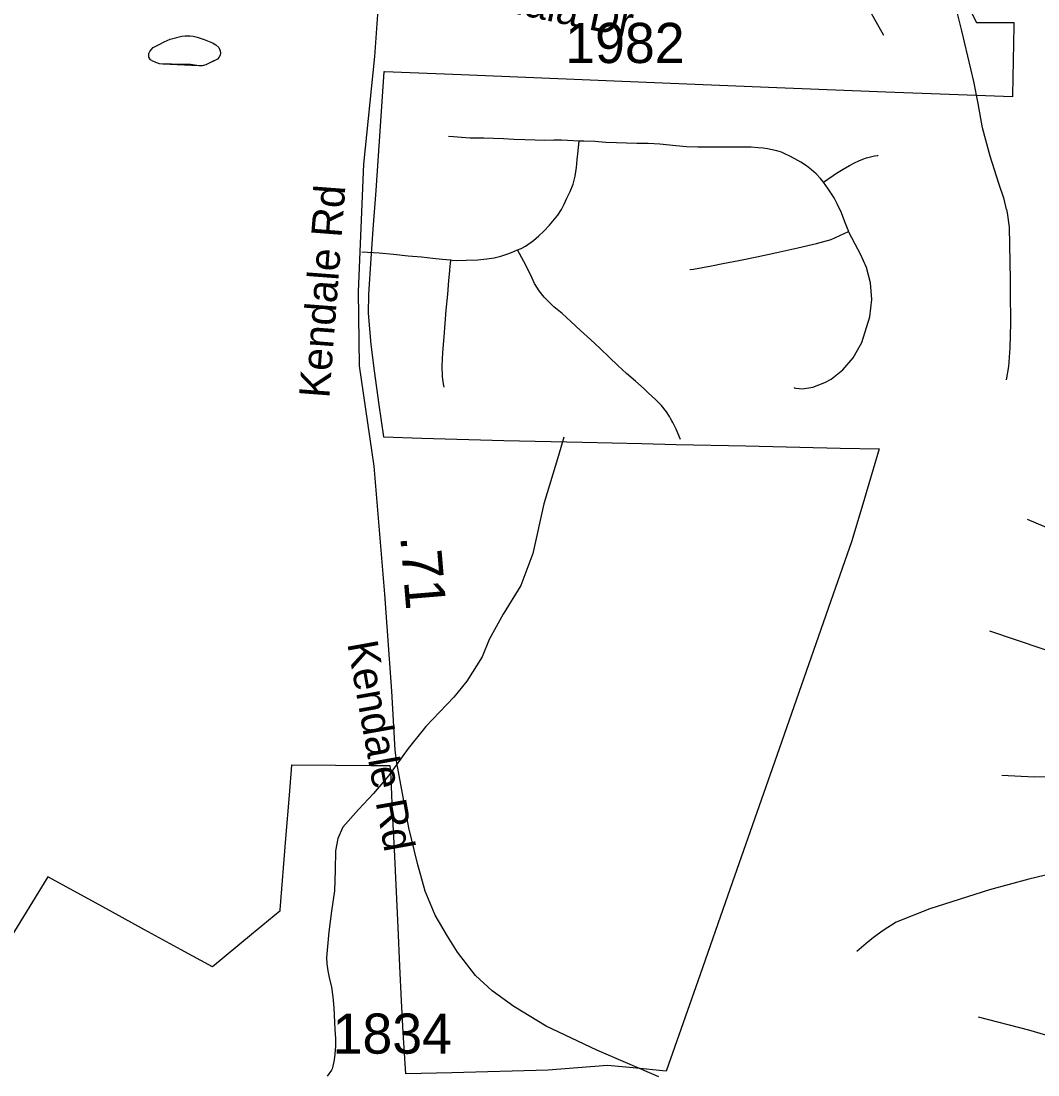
# Model space of a CAD drawing. Extents: x 1662474 to 1856135, y 779280 to 917889.
# Drawn here: x 1701833 to 1705001, y 836044 to 839326 of the extents above; entities that cross this region are included whole.
import ezdxf

# ---------------------------------------------------------------- set-up
doc = ezdxf.new("R2010")
doc.units = 0
for name, color, linetype in [('Exist Boundary Political City Limit New', 7, 'Continuous'), ('Exist Hydrographic Misc Water Feature', 7, 'Continuous'), ('Exist Road Non-System Type 51', 7, 'Continuous'), ('Exist Road Secondary Mileage Hundredths English Label', 7, 'Continuous'), ('Exist Road Secondary Type 51 Attributed', 7, 'Continuous'), ('Exist Road Secondary Type 51 Label', 7, 'Continuous'), ('Exist Road Secondary Type 51 Number Label', 7, 'Continuous'), ('Map Preparation Boundary City Limit Buffer Line', 7, 'Continuous')]:
    doc.layers.add(name, color=color, linetype=linetype)

msp = doc.modelspace()

# ---------------------------------------------------------------- linework, layer by layer
at = {"layer": 'Exist Boundary Political City Limit New'}
for points in [[(1704642.4, 839651.9), (1704809.9, 839321.4), (1704821.9, 839321.5), (1704925.8, 839321.8), (1704925.6, 839311.4), (1704921.9, 839095.6), (1704921.8, 839089.6), (1704526.8, 839104.6), (1704161.8, 839119.4), (1703830.9, 839132.8), (1703204.5, 839158.2), (1702964.8, 839167.9), (1702963.4, 839167.9), (1702938.2, 838798.3), (1702929, 838677.4), (1702922.1, 838586.8), (1702914.9, 838474.6), (1702914.6, 838416.4), (1702922.6, 838318.5), (1702932.4, 838236.2), (1702946.9, 838130.4), (1702961.9, 838030.6), (1703080.9, 838027.1), (1703337.2, 838019.7)], [(1703337.2, 838019.7), (1703581.5, 838014.2), (1703766.6, 838010.1), (1703874.1, 838007.6), (1704091.1, 838002.8), (1704385.2, 837996.1), (1704505.8, 837993.4), (1704460, 837838.9), (1704421, 837707.1), (1704347.4, 837496.6), (1704187.4, 837039.1), (1704034.9, 836603.2), (1703948.5, 836356.5), (1703843, 836055.6), (1703739.6, 836065.6), (1703660.1, 836073.2), (1703474.9, 836058.3), (1703174.9, 836050.7), (1703031.1, 836046.9), (1703023.1, 836176.2), (1703017.9, 836274.1), (1703012.8, 836382), (1703007.1, 836503.1), (1703002, 836614.1), (1702995.9, 836745.4), (1702990.4, 836862.8), (1702986.6, 836941.9), (1702984.5, 836987.3), (1702983.1, 837006), (1702922, 837006.5), (1702812.1, 837007.4), (1702676.5, 837008.5), (1702675.1, 837008.5), (1702667.6, 836915.1), (1702656.8, 836780.4), (1702638.9, 836558.1), (1702638.5, 836553.4), (1702550.6, 836480.7), (1702429.2, 836380.1), (1702331.2, 836433.3), (1702217.5, 836495.6), (1702077.8, 836572.2), (1701916.2, 836660.7), (1701792.1, 836459.2)]]:
    msp.add_lwpolyline(points, dxfattribs=at)
at = {"layer": 'Exist Hydrographic Misc Water Feature'}
for points in [[(1704902.8, 838738.8), (1704895.2, 838770.9), (1704879.4, 838820.4), (1704851.9, 838904.7), (1704828.3, 838993.1), (1704814.7, 839069.6), (1704801.1, 839137.2), (1704763.7, 839295.5), (1704746.3, 839365.6), (1704730.3, 839429.9), (1704683, 839542.5), (1704639.6, 839615.6)], [(1702296.9, 839269.4), (1702333.2, 839278.5), (1702343.6, 839279.9), (1702358.2, 839279.6), (1702369.4, 839278.5), (1702381, 839275.9), (1702403, 839268), (1702429.1, 839257.7), (1702439.1, 839251.7), (1702448.9, 839243.3), (1702452.8, 839233.4), (1702453.9, 839226), (1702452.8, 839219.4), (1702449.3, 839212.1), (1702444.6, 839207.3), (1702424.6, 839197.8), (1702408.5, 839190), (1702397.1, 839186.1), (1702387, 839186.3), (1702360.4, 839190.1), (1702316.6, 839190.2), (1702286.4, 839192.5), (1702274.1, 839191.9), (1702264.5, 839192.9), (1702252.5, 839197.2), (1702243.6, 839200.7), (1702236.4, 839205), (1702230.6, 839213.3), (1702230.6, 839224.8), (1702233.5, 839231.3), (1702236.9, 839235.3), (1702244.8, 839243.4), (1702262.7, 839252.9), (1702278.1, 839260.7), (1702296.9, 839269.4)], [(1702296.9, 839269.4), (1702333.2, 839278.5), (1702343.6, 839279.9), (1702358.2, 839279.6), (1702369.4, 839278.5), (1702381, 839275.9), (1702403, 839268), (1702429.1, 839257.7), (1702439.1, 839251.7), (1702448.9, 839243.3), (1702452.8, 839233.4), (1702453.9, 839226), (1702452.8, 839219.4), (1702449.3, 839212.1), (1702444.6, 839207.3), (1702408.5, 839190), (1702397.1, 839186.1), (1702387, 839186.3), (1702274.1, 839191.9), (1702264.5, 839192.9), (1702252.5, 839197.2), (1702243.6, 839200.7), (1702236.4, 839205), (1702230.6, 839213.3), (1702230.6, 839224.8), (1702233.5, 839231.3), (1702236.9, 839235.3), (1702244.8, 839243.4), (1702262.7, 839252.9), (1702278.1, 839260.7), (1702296.9, 839269.4)], [(1704902.8, 838738.8), (1704905, 838728.8), (1704911, 838684.4), (1704912.6, 838628.6), (1704914, 838520.2), (1704913.9, 838482.5)], [(1704913.9, 838482.5), (1704915.2, 838384.8), (1704912.8, 838308.5), (1704908.7, 838250.4), (1704901.9, 838208.6)], [(1703523.9, 838029.9), (1703507.1, 837972.8), (1703461.2, 837822.8), (1703427.3, 837667.5), (1703389.8, 837568.1), (1703334.5, 837479), (1703291.6, 837399.4), (1703268.9, 837345.8), (1703221.8, 837270.5), (1703181.2, 837220.4), (1703094, 837129.4), (1703039.1, 837060.7), (1702977.7, 836975.1), (1702931.2, 836920.2), (1702884.5, 836870.3), (1702835.6, 836815.5), (1702819.4, 836779.7), (1702812.8, 836741.2), (1702811.8, 836681.3), (1702809.2, 836617.4), (1702800.2, 836553.5), (1702791.3, 836489.7), (1702784.3, 836409.5), (1702785.4, 836389.8), (1702788.8, 836367.5), (1702792.6, 836346.9), (1702800.2, 836317.2), (1702803.8, 836286.8), (1702807.5, 836253), (1702810.8, 836184.9), (1702812.3, 836157), (1702812.2, 836134.8), (1702810, 836108.6), (1702807.8, 836090.6), (1702803.6, 836071), (1702801.5, 836062.8), (1702799.5, 836058.7), (1702786.6, 836040.1)], [(1705891.4, 837067.6), (1705843.4, 837045.6), (1705791.2, 837017.9), (1705763, 837002), (1705670.5, 836916.1), (1705644.3, 836892), (1705616.4, 836872.9), (1705534.1, 836835.2), (1705475.8, 836815), (1705385.5, 836781.6), (1705305.2, 836747.9), (1705283.3, 836733.6), (1705247, 836720.4), (1705148.8, 836694.5), (1705086.8, 836681), (1705020.5, 836665.1), (1704972.3, 836653), (1704850, 836620.2), (1704663.6, 836560.8), (1704559.1, 836519.4), (1704518.9, 836493.2), (1704489, 836471.6), (1704465.8, 836453.1), (1704437.1, 836428.4)]]:
    msp.add_lwpolyline(points, dxfattribs=at)
at = {"layer": 'Exist Road Non-System Type 51'}
msp.add_line((1704966.9, 837774.9), (1705428.5, 837576.2), dxfattribs=at)
for points in [[(1703571.2, 838951.7), (1703535.4, 838953.5), (1703517, 838954.6), (1703492.6, 838954.9), (1703463.9, 838954.1), (1703434.6, 838954.6), (1703402.2, 838955.7), (1703368.4, 838957.2), (1703335.4, 838958.8), (1703304.4, 838959.9), (1703275, 838960.9), (1703260.5, 838961.4), (1703232.4, 838961.7), (1703205.1, 838962.8), (1703180.2, 838964.9), (1703164.8, 838966.4)], [(1703378.9, 838612.9), (1703390.4, 838617.9), (1703403.9, 838625.2), (1703429.6, 838643), (1703445.6, 838656.9), (1703461.6, 838671.9), (1703479.6, 838689.8), (1703504.9, 838721), (1703516.1, 838739.1), (1703524.4, 838755.4), (1703533, 838774), (1703543.8, 838795.2), (1703552.6, 838818.4), (1703558.6, 838842.8), (1703562.9, 838869.9), (1703565.8, 838894.8), (1703567.6, 838912.6), (1703571.2, 838951.7)], [(1704332.9, 838824.4), (1704323.8, 838835.4), (1704309.9, 838850.1), (1704295.4, 838862.4), (1704279.6, 838874.8), (1704262.4, 838886.1), (1704243.8, 838896.6), (1704225.6, 838906.2), (1704216.9, 838910), (1704201.5, 838917.9), (1704187.6, 838921.8), (1704157.9, 838927.6), (1704145, 838930.4), (1704128.8, 838931.5), (1704107, 838932.9), (1704085.4, 838933.6), (1704065, 838933.6), (1704041.4, 838933.1), (1704017.8, 838933.4), (1703989.6, 838933.6), (1703940.9, 838933.6), (1703906.1, 838934.1), (1703872.6, 838937.5), (1703822.5, 838943), (1703786.8, 838944.1), (1703751.1, 838944.6), (1703719.4, 838945.7), (1703687.4, 838946.7), (1703654.5, 838948.2), (1703619.9, 838950.7), (1703586.5, 838951.7), (1703571.2, 838951.7)], [(1704332.9, 838824.4), (1704362.4, 838845.2), (1704372.9, 838851.7), (1704393.6, 838864.6), (1704414.1, 838875.6), (1704429.2, 838884.2), (1704443.1, 838890.9), (1704455.2, 838895.5), (1704467.1, 838900.2), (1704479.4, 838903.4), (1704491.8, 838905.8), (1704501.8, 838907.1), (1704503.4, 838907.9)], [(1704411.1, 838670.9), (1704410.4, 838672.7), (1704407.2, 838679.8), (1704399.1, 838700.2), (1704388.4, 838728.6), (1704376.2, 838754.6), (1704365.5, 838775.4), (1704355.8, 838791.1), (1704347.4, 838803.7), (1704332.9, 838824.4)], [(1703916.6, 838551.7), (1703917.2, 838551.7), (1703917.8, 838551.7), (1703927.4, 838553.2), (1703984.1, 838563.8), (1704019.4, 838570.9), (1704068.6, 838580.6), (1704124.6, 838591.9), (1704187.2, 838605.2), (1704252.6, 838619.7), (1704311.1, 838633.1), (1704356.6, 838645.4), (1704411.1, 838670.9)], [(1704241.4, 838184.2), (1704241.4, 838183.5), (1704246.9, 838182.2), (1704267.6, 838180.9), (1704299.4, 838185.9), (1704337.4, 838200), (1704356.9, 838211), (1704393.1, 838239.9), (1704425.4, 838277.4), (1704452.4, 838325.2), (1704477.4, 838405), (1704483.1, 838458.8), (1704479.1, 838510.5), (1704466.6, 838558.8), (1704447.6, 838599.8), (1704431.4, 838631.5), (1704411.1, 838670.9)], [(1702894.4, 838607.4), (1702947.9, 838604.4), (1702993.4, 838600), (1703039, 838595), (1703080.5, 838591.4), (1703116.1, 838587.2), (1703144.2, 838584.5), (1703171.4, 838582.4)], [(1703171.4, 838582.4), (1703175.5, 838581.6), (1703188.4, 838580.6), (1703219.6, 838580.9), (1703255.9, 838581.9), (1703283.9, 838585), (1703307, 838588.4), (1703327.8, 838593.7), (1703345.9, 838599.5), (1703360.9, 838605.2), (1703378.9, 838612.9)], [(1703887.6, 838022.4), (1703873.9, 838054.4), (1703862.9, 838075.4), (1703860, 838080.9), (1703856.4, 838087.9), (1703854, 838092.4), (1703852.9, 838094.4), (1703843.8, 838108.7), (1703828.2, 838128.4), (1703809.6, 838147), (1703798.9, 838156.9), (1703786.8, 838168), (1703773.6, 838180.6), (1703746.6, 838203.9), (1703719.1, 838228.6), (1703691.8, 838252.8), (1703665, 838279.2), (1703636.6, 838306), (1703606.8, 838333.9), (1703576, 838362.2), (1703545.4, 838390.6), (1703518.5, 838414.7), (1703492.6, 838435.7), (1703462.9, 838466.2), (1703446.9, 838485.9), (1703432.1, 838508.9), (1703419.4, 838536.8), (1703399.4, 838577.2), (1703378.9, 838612.9)], [(1703151.1, 838185.6), (1703148.8, 838195.9), (1703145.6, 838217.4), (1703144.5, 838251.7), (1703146.4, 838294), (1703150.6, 838342.2), (1703157.1, 838425.2), (1703161.9, 838475.1), (1703165.5, 838517.6), (1703168.1, 838547.8), (1703170, 838565.1), (1703170.2, 838569.2), (1703171.4, 838582.4)], [(1704850.4, 837426.6), (1705182.1, 837314.8), (1705240.4, 837290.4), (1705292.9, 837260.8), (1705347.4, 837205.4), (1705425.4, 837049.4)], [(1704888.6, 836977.8), (1704989.4, 836972), (1705142.1, 836976.6), (1705246.2, 836993.9), (1705348.1, 837018.2), (1705425.4, 837049.4)], [(1704815.1, 836225), (1704971.2, 836184), (1705024, 836168.2), (1705076, 836150.2), (1705152.9, 836121.9)]]:
    msp.add_lwpolyline(points, dxfattribs=at)
at = {"layer": 'Exist Road Secondary Type 51 Attributed'}
msp.add_line((1704521.2, 839281.2), (1704367.1, 839554.4), dxfattribs=at)
msp.add_lwpolyline([(1703819.6, 836037.4), (1703626.4, 836120.7), (1703468.4, 836195.3), (1703367.5, 836256.7), (1703300.9, 836306.1), (1703248.9, 836353.2), (1703192.2, 836426), (1703161.2, 836476), (1703123.4, 836541), (1703091.4, 836616.2), (1703067.4, 836702.5), (1703041.1, 836813), (1703003.1, 837015.6), (1702998.7, 837055.1), (1702987.5, 837239.2), (1702966.1, 837540.9), (1702932.8, 837939.8), (1702886.8, 838251.8), (1702884.2, 838483.8), (1702900.9, 838879.7), (1702934.6, 839215.5), (1702958.8, 839550.9)], dxfattribs=at)
at = {"layer": 'Map Preparation Boundary City Limit Buffer Line'}
for points in [[(1704642.4, 839651.9), (1704809.9, 839321.4), (1704821.9, 839321.5), (1704925.8, 839321.8), (1704925.6, 839311.4), (1704921.9, 839095.6), (1704921.8, 839089.6), (1704526.8, 839104.6), (1704161.8, 839119.4), (1703830.9, 839132.8), (1703204.5, 839158.2), (1702964.8, 839167.9), (1702963.4, 839167.9), (1702938.2, 838798.3), (1702929, 838677.4), (1702922.1, 838586.8), (1702914.9, 838474.6), (1702914.6, 838416.4), (1702922.6, 838318.5), (1702932.4, 838236.2), (1702946.9, 838130.4), (1702961.9, 838030.6), (1703080.9, 838027.1), (1703337.2, 838019.7)], [(1703337.2, 838019.7), (1703581.5, 838014.2), (1703766.6, 838010.1), (1703874.1, 838007.6), (1704091.1, 838002.8), (1704385.2, 837996.1), (1704505.8, 837993.4), (1704460, 837838.9), (1704421, 837707.1), (1704347.4, 837496.6), (1704187.4, 837039.1), (1704034.9, 836603.2), (1703948.5, 836356.5), (1703843, 836055.6), (1703739.6, 836065.6), (1703660.1, 836073.2), (1703474.9, 836058.3), (1703174.9, 836050.7), (1703031.1, 836046.9), (1703023.1, 836176.2), (1703017.9, 836274.1), (1703012.8, 836382), (1703007.1, 836503.1), (1703002, 836614.1), (1702995.9, 836745.4), (1702990.4, 836862.8), (1702986.6, 836941.9), (1702984.5, 836987.3), (1702983.1, 837006), (1702922, 837006.5), (1702812.1, 837007.4), (1702676.5, 837008.5), (1702675.1, 837008.5), (1702667.6, 836915.1), (1702656.8, 836780.4), (1702638.9, 836558.1), (1702638.5, 836553.4), (1702550.6, 836480.7), (1702429.2, 836380.1), (1702331.2, 836433.3), (1702217.5, 836495.6), (1702077.8, 836572.2), (1701916.2, 836660.7), (1701792.1, 836459.2)]]:
    msp.add_lwpolyline(points, dxfattribs=at)

# ---------------------------------------------------------------- texts
at = {"layer": 'Exist Road Secondary Mileage Hundredths English Label'}
msp.add_text('.71', height=125, rotation=274.7663, dxfattribs=at).set_placement((1703013.8, 837720.9))
at = {"layer": 'Exist Road Secondary Type 51 Label'}
for s, rotation, p in [('Mahala Dr', 348.0779, (1703155.3, 839394.1)), ('Kendale Rd', 85.6655, (1702793.2, 838149.7)), ('Kendale Rd', 280.1693, (1702848.7, 837387.8))]:
    msp.add_text(s, height=95, rotation=rotation, dxfattribs=at).set_placement(p)
at = {"layer": 'Exist Road Secondary Type 51 Number Label'}
for s, p in [('1982', (1703528.2, 839195.2)), ('1834', (1702803.4, 836110))]:
    msp.add_text(s, height=125, dxfattribs=at).set_placement(p)

doc.saveas('drawing.dxf')
